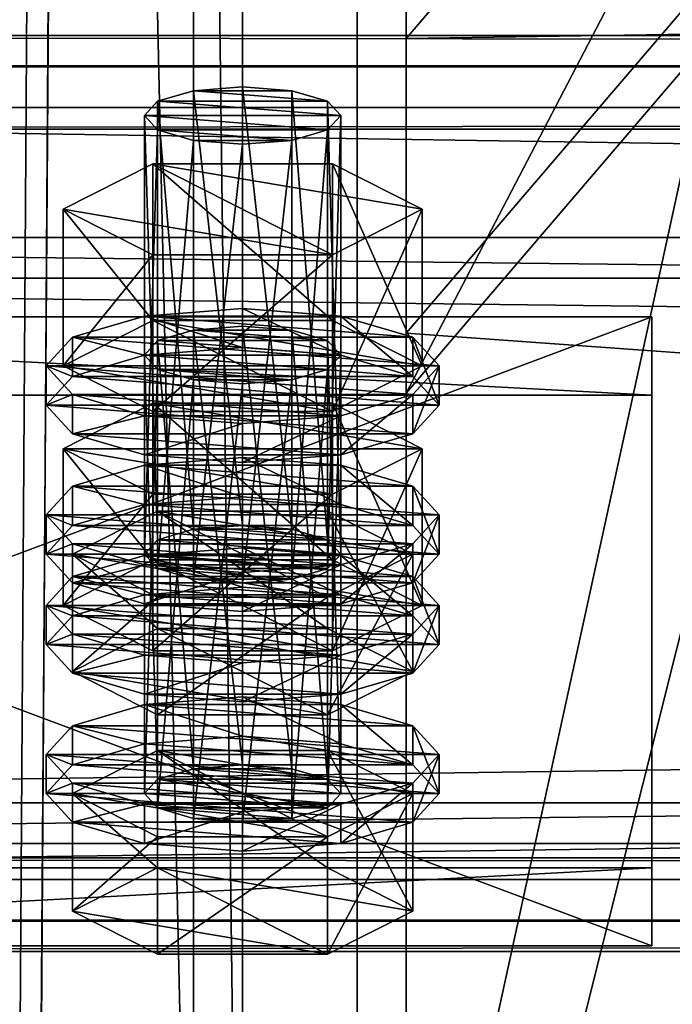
# Model space of a CAD drawing. Header units: millimetres. Extents: x 60485 to 71303, y 100 to 16900.
# Tile 501 of 656: x 60606 to 60646, y 13676 to 13736. Entities that reach past the tile are written whole.
import ezdxf

# ---------------------------------------------------------------- set-up
doc = ezdxf.new("R2010")
doc.units = ezdxf.units.MM
for name, color, linetype in [('13', 7, 'Continuous'), ('3', 7, 'Continuous'), ('4', 7, 'Continuous'), ('6', 7, 'Continuous'), ('9', 7, 'Continuous')]:
    doc.layers.add(name, color=color, linetype=linetype)

msp = doc.modelspace()

# ---------------------------------------------------------------- meshes
at = {"layer": '13', "color": 20}
mesh = msp.add_polyface(dxfattribs=at)
corners = [(60620, 13728.019, 4058.845), (60617, 13728.254, 4059.614), (60617, 13701.478, 4067.8), (60614.804, 13728.897, 4061.714), (60614.804, 13702.12, 4069.9), (60614, 13729.774, 4064.583), (60614, 13702.997, 4072.769), (60614.804, 13730.651, 4067.452), (60614.804, 13703.874, 4075.638), (60617, 13731.293, 4069.552), (60617, 13704.516, 4077.738), (60620, 13731.528, 4070.32), (60620, 13704.751, 4078.507), (60623, 13728.254, 4059.614), (60625.196, 13728.897, 4061.714), (60626, 13729.774, 4064.583), (60625.196, 13730.651, 4067.452), (60623, 13731.293, 4069.552), (60625.485, 13721.274, 4057.247), (60614.515, 13721.274, 4057.247), (60614.515, 13711.711, 4060.171), (60609.03, 13724.052, 4066.332), (60609.03, 13714.489, 4069.256), (60614.515, 13726.829, 4075.417), (60614.515, 13717.266, 4078.341), (60625.485, 13717.266, 4078.341), (60625.485, 13711.711, 4060.171), (60609.608, 13712.735, 4063.518), (60608, 13714.489, 4069.256), (60608, 13712.098, 4069.987), (60609.608, 13710.344, 4064.249), (60609.608, 13716.243, 4074.993), (60609.608, 13713.852, 4075.724), (60614, 13717.527, 4079.194), (60614, 13715.137, 4079.925), (60620, 13717.997, 4080.731), (60620, 13715.607, 4081.462), (60614, 13711.45, 4059.317), (60626, 13711.45, 4059.317), (60630.392, 13712.735, 4063.518), (60632, 13714.489, 4069.256), (60630.392, 13716.243, 4074.993), (60626, 13717.527, 4079.194), (60626, 13715.137, 4079.925), (60630.392, 13713.852, 4075.724), (60632, 13712.098, 4069.987), (60617, 13713.636, 4011.798), (60623, 13713.636, 4011.798), (60614.804, 13714.278, 4013.898), (60625.196, 13714.278, 4013.898), (60614, 13715.155, 4016.767), (60626, 13715.155, 4016.767), (60614.804, 13716.032, 4019.636), (60625.196, 13716.032, 4019.636), (60617, 13716.674, 4021.736)]
mesh.append_faces([[corners[k] for k in face] for face in [(9, 12, 10, 10), (13, 1, 0, 0), (9, 17, 11, 11), (19, 22, 20, 20), (21, 24, 22, 22), (23, 25, 24, 24), (18, 21, 19, 19), (22, 26, 20, 20), (27, 29, 30, 30), (28, 32, 29, 29), (31, 34, 32, 32), (33, 36, 34, 34), (33, 42, 35, 35), (43, 34, 36, 36)]], dxfattribs={"vtx0": -1, "color": 20})
mesh.append_faces([[corners[k] for k in face] for face in [(1, 13, 3, 3), (3, 14, 5, 5), (5, 15, 7, 7), (7, 16, 9, 9), (21, 18, 23, 23), (24, 26, 22, 22), (37, 38, 27, 27), (27, 39, 28, 28), (28, 40, 31, 31), (31, 41, 33, 33), (34, 44, 32, 32), (32, 45, 29, 29), (46, 47, 48, 48), (48, 49, 50, 50), (50, 51, 52, 52), (52, 53, 54, 54)]], dxfattribs={"vtx0": -1, "vtx1": -1, "color": 20})
mesh.append_faces([[corners[k] for k in face] for face in [(0, 1, 2, 2), (1, 3, 4, 4), (3, 5, 6, 6), (5, 7, 8, 8), (7, 9, 10, 10), (9, 11, 12, 12), (18, 19, 20, 20), (19, 21, 22, 22), (21, 23, 24, 24), (27, 28, 29, 29), (28, 31, 32, 32), (31, 33, 34, 34), (33, 35, 36, 36)]], dxfattribs={"vtx2": -1, "vtx3": -1, "color": 20})
mesh = msp.add_polyface(dxfattribs=at)
corners = [(60626, 13729.774, 4064.583), (60625.196, 13728.897, 4061.714), (60625.196, 13702.12, 4069.9), (60623, 13728.254, 4059.614), (60623, 13701.478, 4067.8), (60620, 13728.019, 4058.845), (60620, 13701.243, 4067.031), (60620, 13731.528, 4070.32), (60623, 13731.293, 4069.552), (60623, 13704.516, 4077.738), (60620, 13704.751, 4078.507), (60625.196, 13730.651, 4067.452), (60625.196, 13703.874, 4075.638), (60626, 13702.997, 4072.769), (60614.804, 13728.897, 4061.714), (60614, 13729.774, 4064.583), (60614.804, 13730.651, 4067.452), (60617, 13731.293, 4069.552), (60630.97, 13724.052, 4066.332), (60625.485, 13721.274, 4057.247), (60625.485, 13711.711, 4060.171), (60630.97, 13714.489, 4069.256), (60614.515, 13711.711, 4060.171), (60614.515, 13726.829, 4075.417), (60625.485, 13726.829, 4075.417), (60625.485, 13717.266, 4078.341), (60614.515, 13717.266, 4078.341), (60632, 13714.489, 4069.256), (60630.392, 13712.735, 4063.518), (60630.392, 13710.344, 4064.249), (60632, 13712.098, 4069.987), (60620, 13717.997, 4080.731), (60626, 13717.527, 4079.194), (60626, 13715.137, 4079.925), (60620, 13715.607, 4081.462), (60630.392, 13716.243, 4074.993), (60630.392, 13713.852, 4075.724), (60609.608, 13712.735, 4063.518), (60626, 13711.45, 4059.317), (60608, 13714.489, 4069.256), (60609.608, 13716.243, 4074.993), (60614, 13717.527, 4079.194), (60614, 13715.137, 4079.925), (60609.608, 13713.852, 4075.724), (60608, 13712.098, 4069.987), (60623, 13713.636, 4011.798), (60617, 13713.636, 4011.798), (60620, 13713.401, 4011.03), (60614.804, 13714.278, 4013.898), (60625.196, 13714.278, 4013.898), (60614, 13715.155, 4016.767), (60626, 13715.155, 4016.767), (60614.804, 13716.032, 4019.636), (60625.196, 13716.032, 4019.636), (60617, 13716.674, 4021.736), (60623, 13716.674, 4021.736), (60620, 13716.909, 4022.505), (60614.515, 13712.211, 4027.602), (60630.97, 13709.433, 4018.517), (60625.485, 13712.211, 4027.602)]
mesh.append_faces([[corners[k] for k in face] for face in [(7, 9, 10, 10), (18, 20, 21, 21), (19, 22, 20, 20), (24, 21, 25, 25), (23, 18, 24, 24), (21, 26, 25, 25), (27, 29, 30, 30), (31, 33, 34, 34), (32, 36, 33, 33), (35, 30, 36, 36), (45, 46, 47, 47), (54, 55, 56, 56), (57, 58, 59, 59)]], dxfattribs={"vtx0": -1, "color": 20})
mesh.append_faces([[corners[k] for k in face] for face in [(14, 3, 1, 1), (15, 1, 0, 0), (16, 0, 11, 11), (17, 11, 8, 8), (23, 19, 18, 18), (26, 21, 20, 20), (37, 38, 28, 28), (39, 28, 27, 27), (40, 27, 35, 35), (41, 35, 32, 32), (42, 33, 36, 36), (43, 36, 30, 30), (44, 30, 29, 29), (48, 45, 49, 49), (50, 49, 51, 51), (52, 51, 53, 53), (54, 53, 55, 55)]], dxfattribs={"vtx0": -1, "vtx2": -1, "vtx3": -1, "color": 20})
mesh.append_faces([[corners[k] for k in face] for face in [(0, 1, 2, 2), (1, 3, 4, 4), (3, 5, 6, 6), (7, 8, 9, 9), (8, 11, 12, 12), (11, 0, 13, 13), (18, 19, 20, 20), (23, 24, 25, 25), (24, 18, 21, 21), (27, 28, 29, 29), (31, 32, 33, 33), (32, 35, 36, 36), (35, 27, 30, 30)]], dxfattribs={"vtx2": -1, "vtx3": -1, "color": 20})
mesh = msp.add_polyface(dxfattribs=at)
corners = [(60626, 13729.774, 4064.583), (60625.196, 13702.12, 4069.9), (60626, 13702.997, 4072.769), (60625.196, 13728.897, 4061.714), (60623, 13701.478, 4067.8), (60623, 13728.254, 4059.614), (60620, 13701.243, 4067.031), (60623, 13731.293, 4069.552), (60625.196, 13703.874, 4075.638), (60623, 13704.516, 4077.738), (60625.196, 13730.651, 4067.452), (60617, 13704.516, 4077.738), (60620, 13704.751, 4078.507), (60614.804, 13703.874, 4075.638), (60614, 13702.997, 4072.769), (60614.804, 13705.629, 4081.376), (60625.196, 13700.366, 4064.162), (60630.392, 13702.997, 4072.769), (60625.196, 13705.629, 4081.376), (60632, 13705.388, 4072.038), (60630.392, 13703.634, 4066.3), (60630.392, 13701.243, 4067.031), (60632, 13702.997, 4072.769), (60620, 13708.896, 4083.514), (60626, 13708.426, 4081.976), (60626, 13706.036, 4082.707), (60620, 13706.506, 4084.245), (60630.392, 13707.142, 4077.776), (60630.392, 13704.751, 4078.507), (60626, 13702.35, 4062.1), (60614, 13702.35, 4062.1), (60620, 13701.879, 4060.562), (60609.608, 13703.634, 4066.3), (60608, 13705.388, 4072.038), (60609.608, 13707.142, 4077.776), (60614, 13708.426, 4081.976), (60614, 13706.036, 4082.707), (60609.608, 13704.751, 4078.507), (60608, 13702.997, 4072.769), (60630.392, 13712.735, 4063.518), (60626, 13711.45, 4059.317), (60626, 13709.06, 4060.048), (60630.392, 13710.344, 4064.249), (60620, 13710.98, 4057.78), (60620, 13708.59, 4058.511), (60614, 13711.45, 4059.317), (60609.608, 13710.344, 4064.249), (60614, 13709.06, 4060.048), (60620, 13716.909, 4022.505), (60623, 13716.674, 4021.736), (60623, 13689.898, 4029.923), (60625.196, 13716.032, 4019.636), (60625.196, 13689.256, 4027.823), (60630.97, 13709.433, 4018.517), (60625.485, 13706.656, 4009.432), (60625.485, 13697.093, 4012.356), (60614.515, 13712.211, 4027.602), (60625.485, 13712.211, 4027.602), (60625.485, 13702.648, 4030.525), (60630.97, 13699.87, 4021.44), (60609.03, 13709.433, 4018.517), (60614, 13702.909, 4031.379), (60630.392, 13701.625, 4027.178), (60626, 13702.909, 4031.379), (60620, 13703.379, 4032.916)]
mesh.append_faces([[corners[k] for k in face] for face in [(0, 1, 2, 2), (3, 4, 1, 1), (5, 6, 4, 4), (7, 8, 9, 9), (10, 2, 8, 8), (9, 11, 12, 12), (15, 17, 18, 18), (19, 21, 22, 22), (23, 25, 26, 26), (24, 28, 25, 25), (27, 22, 28, 28), (29, 30, 31, 31), (39, 41, 42, 42), (40, 44, 41, 41), (40, 45, 43, 43), (47, 41, 44, 44), (57, 59, 58, 58), (61, 63, 64, 64)]], dxfattribs={"vtx0": -1, "color": 20})
mesh.append_faces([[corners[k] for k in face] for face in [(11, 9, 8, 8), (13, 8, 2, 2), (14, 2, 1, 1), (15, 16, 17, 17), (32, 29, 20, 20), (33, 20, 19, 19), (34, 19, 27, 27), (35, 27, 24, 24), (36, 25, 28, 28), (37, 28, 22, 22), (38, 22, 21, 21), (46, 42, 41, 41), (60, 54, 53, 53), (61, 62, 63, 63)]], dxfattribs={"vtx0": -1, "vtx2": -1, "vtx3": -1, "color": 20})
mesh.append_faces([[corners[k] for k in face] for face in [(19, 20, 21, 21), (23, 24, 25, 25), (24, 27, 28, 28), (27, 19, 22, 22), (39, 40, 41, 41), (40, 43, 44, 44), (48, 49, 50, 50), (49, 51, 52, 52), (53, 54, 55, 55), (56, 57, 58, 58), (57, 53, 59, 59)]], dxfattribs={"vtx2": -1, "vtx3": -1, "color": 20})
mesh = msp.add_polyface(dxfattribs=at)
corners = [(60620, 13728.019, 4058.845), (60617, 13701.478, 4067.8), (60620, 13701.243, 4067.031), (60617, 13728.254, 4059.614), (60614.804, 13702.12, 4069.9), (60614.804, 13728.897, 4061.714), (60614, 13702.997, 4072.769), (60614, 13729.774, 4064.583), (60614.804, 13703.874, 4075.638), (60614.804, 13730.651, 4067.452), (60617, 13704.516, 4077.738), (60625.196, 13703.874, 4075.638), (60626, 13702.997, 4072.769), (60625.196, 13702.12, 4069.9), (60609.608, 13702.997, 4072.769), (60625.196, 13700.366, 4064.162), (60614.804, 13705.629, 4081.376), (60614, 13702.35, 4062.1), (60609.608, 13703.634, 4066.3), (60609.608, 13701.243, 4067.031), (60608, 13705.388, 4072.038), (60608, 13702.997, 4072.769), (60609.608, 13707.142, 4077.776), (60609.608, 13704.751, 4078.507), (60614, 13708.426, 4081.976), (60614, 13706.036, 4082.707), (60620, 13708.896, 4083.514), (60620, 13706.506, 4084.245), (60626, 13702.35, 4062.1), (60630.392, 13703.634, 4066.3), (60632, 13705.388, 4072.038), (60630.392, 13707.142, 4077.776), (60626, 13708.426, 4081.976), (60626, 13706.036, 4082.707), (60630.392, 13704.751, 4078.507), (60632, 13702.997, 4072.769), (60620, 13710.98, 4057.78), (60614, 13711.45, 4059.317), (60614, 13709.06, 4060.048), (60620, 13708.59, 4058.511), (60609.608, 13712.735, 4063.518), (60609.608, 13710.344, 4064.249), (60608, 13712.098, 4069.987), (60630.392, 13710.344, 4064.249), (60626, 13709.06, 4060.048), (60614, 13715.155, 4016.767), (60614.804, 13716.032, 4019.636), (60614.804, 13689.256, 4027.823), (60617, 13716.674, 4021.736), (60617, 13689.898, 4029.923), (60620, 13716.909, 4022.505), (60620, 13690.133, 4030.692), (60614.515, 13706.656, 4009.432), (60609.03, 13709.433, 4018.517), (60609.03, 13699.87, 4021.44), (60614.515, 13712.211, 4027.602), (60614.515, 13702.648, 4030.525), (60625.485, 13702.648, 4030.525), (60625.485, 13706.656, 4009.432), (60630.97, 13709.433, 4018.517), (60614, 13702.909, 4031.379), (60620, 13703.379, 4032.916), (60620, 13700.988, 4033.647), (60609.608, 13701.625, 4027.178), (60630.392, 13701.625, 4027.178)]
mesh.append_faces([[corners[k] for k in face] for face in [(0, 1, 2, 2), (3, 4, 1, 1), (5, 6, 4, 4), (7, 8, 6, 6), (9, 10, 8, 8), (18, 21, 19, 19), (20, 23, 21, 21), (22, 25, 23, 23), (24, 27, 25, 25), (24, 32, 26, 26), (33, 25, 27, 27), (36, 38, 39, 39), (37, 41, 38, 38), (53, 56, 54, 54), (55, 57, 56, 56), (58, 53, 52, 52)]], dxfattribs={"vtx0": -1, "color": 20})
mesh.append_faces([[corners[k] for k in face] for face in [(10, 11, 8, 8), (8, 12, 6, 6), (6, 13, 4, 4), (14, 15, 16, 16), (17, 28, 18, 18), (18, 29, 20, 20), (20, 30, 22, 22), (22, 31, 24, 24), (25, 34, 23, 23), (23, 35, 21, 21), (42, 43, 41, 41), (41, 44, 38, 38), (53, 59, 55, 55), (63, 64, 60, 60)]], dxfattribs={"vtx0": -1, "vtx1": -1, "color": 20})
mesh.append_faces([[corners[k] for k in face] for face in [(17, 18, 19, 19), (18, 20, 21, 21), (20, 22, 23, 23), (22, 24, 25, 25), (24, 26, 27, 27), (36, 37, 38, 38), (37, 40, 41, 41), (45, 46, 47, 47), (46, 48, 49, 49), (48, 50, 51, 51), (52, 53, 54, 54), (53, 55, 56, 56), (60, 61, 62, 62)]], dxfattribs={"vtx2": -1, "vtx3": -1, "color": 20})
mesh = msp.add_polyface(dxfattribs=at)
corners = [(60614.804, 13702.12, 4069.9), (60625.196, 13702.12, 4069.9), (60623, 13701.478, 4067.8), (60630.392, 13702.997, 4072.769), (60625.196, 13700.366, 4064.162), (60625.196, 13693.194, 4066.355), (60630.392, 13695.825, 4074.962), (60614.804, 13705.629, 4081.376), (60625.196, 13705.629, 4081.376), (60625.196, 13698.456, 4083.569), (60614.804, 13698.456, 4083.569), (60630.392, 13703.634, 4066.3), (60626, 13702.35, 4062.1), (60626, 13699.959, 4062.831), (60630.392, 13701.243, 4067.031), (60620, 13701.879, 4060.562), (60620, 13699.489, 4061.293), (60609.608, 13701.243, 4067.031), (60626, 13715.155, 4016.767), (60625.196, 13714.278, 4013.898), (60625.196, 13687.501, 4022.085), (60623, 13713.636, 4011.798), (60623, 13686.859, 4019.985), (60620, 13713.401, 4011.03), (60620, 13686.624, 4019.216), (60620, 13716.909, 4022.505), (60623, 13689.898, 4029.923), (60620, 13690.133, 4030.692), (60623, 13716.674, 4021.736), (60625.196, 13689.256, 4027.823), (60625.196, 13716.032, 4019.636), (60626, 13688.379, 4024.954), (60630.97, 13709.433, 4018.517), (60625.485, 13697.093, 4012.356), (60630.97, 13699.87, 4021.44), (60625.485, 13706.656, 4009.432), (60614.515, 13697.093, 4012.356), (60614.515, 13702.648, 4030.525), (60625.485, 13702.648, 4030.525), (60632, 13699.87, 4021.44), (60630.392, 13698.116, 4015.703), (60630.392, 13695.725, 4016.434), (60632, 13697.48, 4022.171), (60626, 13696.832, 4011.502), (60626, 13694.441, 4012.233), (60620, 13696.362, 4009.965), (60620, 13693.971, 4010.696), (60620, 13703.379, 4032.916), (60626, 13702.909, 4031.379), (60626, 13700.518, 4032.11), (60620, 13700.988, 4033.647), (60630.392, 13701.625, 4027.178), (60630.392, 13699.234, 4027.909), (60614, 13696.832, 4011.502), (60609.608, 13698.116, 4015.703), (60608, 13699.87, 4021.44), (60609.608, 13701.625, 4027.178), (60614, 13700.518, 4032.11), (60609.608, 13699.234, 4027.909), (60608, 13697.48, 4022.171), (60609.608, 13695.725, 4016.434)]
mesh.append_faces([[corners[k] for k in face] for face in [(3, 5, 6, 6), (8, 6, 9, 9), (6, 10, 9, 9), (11, 13, 14, 14), (12, 16, 13, 13), (25, 26, 27, 27), (28, 29, 26, 26), (30, 31, 29, 29), (32, 33, 34, 34), (35, 36, 33, 33), (34, 37, 38, 38), (39, 41, 42, 42), (40, 44, 41, 41), (47, 49, 50, 50), (48, 52, 49, 49), (51, 42, 52, 52), (43, 53, 45, 45)]], dxfattribs={"vtx0": -1, "color": 20})
mesh.append_faces([[corners[k] for k in face] for face in [(0, 1, 2, 2), (10, 6, 5, 5), (17, 14, 13, 13), (37, 34, 33, 33), (54, 43, 40, 40), (55, 40, 39, 39), (56, 39, 51, 51), (57, 49, 52, 52), (58, 52, 42, 42), (59, 42, 41, 41), (60, 41, 44, 44)]], dxfattribs={"vtx0": -1, "vtx2": -1, "vtx3": -1, "color": 20})
mesh.append_faces([[corners[k] for k in face] for face in [(3, 4, 5, 5), (7, 8, 9, 9), (8, 3, 6, 6), (11, 12, 13, 13), (12, 15, 16, 16), (18, 19, 20, 20), (19, 21, 22, 22), (21, 23, 24, 24), (30, 18, 31, 31), (39, 40, 41, 41), (40, 43, 44, 44), (43, 45, 46, 46), (47, 48, 49, 49), (48, 51, 52, 52), (51, 39, 42, 42)]], dxfattribs={"vtx2": -1, "vtx3": -1, "color": 20})
mesh = msp.add_polyface(dxfattribs=at)
corners = [(60614.804, 13702.12, 4069.9), (60623, 13701.478, 4067.8), (60617, 13701.478, 4067.8), (60620, 13701.243, 4067.031), (60625.196, 13700.366, 4064.162), (60614.804, 13700.366, 4064.162), (60614.804, 13693.194, 4066.355), (60609.608, 13702.997, 4072.769), (60609.608, 13695.825, 4074.962), (60614.804, 13705.629, 4081.376), (60614.804, 13698.456, 4083.569), (60625.196, 13698.456, 4083.569), (60625.196, 13693.194, 4066.355), (60620, 13701.879, 4060.562), (60614, 13702.35, 4062.1), (60614, 13699.959, 4062.831), (60620, 13699.489, 4061.293), (60609.608, 13701.243, 4067.031), (60608, 13702.997, 4072.769), (60630.392, 13701.243, 4067.031), (60626, 13699.959, 4062.831), (60620, 13713.401, 4011.03), (60617, 13713.636, 4011.798), (60617, 13686.859, 4019.985), (60614.804, 13714.278, 4013.898), (60614.804, 13687.501, 4022.085), (60614, 13715.155, 4016.767), (60614, 13688.379, 4024.954), (60614.804, 13689.256, 4027.823), (60614.804, 13716.032, 4019.636), (60617, 13689.898, 4029.923), (60617, 13716.674, 4021.736), (60620, 13690.133, 4030.692), (60625.485, 13706.656, 4009.432), (60614.515, 13706.656, 4009.432), (60614.515, 13697.093, 4012.356), (60609.03, 13699.87, 4021.44), (60614.515, 13702.648, 4030.525), (60625.485, 13697.093, 4012.356), (60620, 13696.362, 4009.965), (60614, 13696.832, 4011.502), (60614, 13694.441, 4012.233), (60609.608, 13698.116, 4015.703), (60609.608, 13695.725, 4016.434), (60608, 13699.87, 4021.44), (60608, 13697.48, 4022.171), (60609.608, 13701.625, 4027.178), (60609.608, 13699.234, 4027.909), (60614, 13702.909, 4031.379), (60614, 13700.518, 4032.11), (60620, 13700.988, 4033.647), (60626, 13696.832, 4011.502), (60630.392, 13698.116, 4015.703), (60632, 13699.87, 4021.44), (60626, 13700.518, 4032.11), (60630.392, 13699.234, 4027.909), (60632, 13697.48, 4022.171), (60630.392, 13695.725, 4016.434)]
mesh.append_faces([[corners[k] for k in face] for face in [(2, 1, 3, 3), (5, 8, 6, 6), (7, 10, 8, 8), (9, 11, 10, 10), (4, 7, 5, 5), (13, 15, 16, 16), (14, 17, 15, 15), (15, 20, 16, 16), (26, 28, 27, 27), (29, 30, 28, 28), (31, 32, 30, 30), (34, 36, 35, 35), (36, 38, 35, 35), (40, 43, 41, 41), (42, 45, 43, 43), (44, 47, 45, 45), (46, 49, 47, 47), (48, 50, 49, 49), (54, 49, 50, 50)]], dxfattribs={"vtx0": -1, "color": 20})
mesh.append_faces([[corners[k] for k in face] for face in [(0, 1, 2, 2), (10, 12, 8, 8), (18, 19, 17, 17), (17, 20, 15, 15), (37, 38, 36, 36), (40, 51, 42, 42), (42, 52, 44, 44), (44, 53, 46, 46), (49, 55, 47, 47), (47, 56, 45, 45), (45, 57, 43, 43)]], dxfattribs={"vtx0": -1, "vtx1": -1, "color": 20})
mesh.append_faces([[corners[k] for k in face] for face in [(4, 5, 6, 6), (5, 7, 8, 8), (7, 9, 10, 10), (13, 14, 15, 15), (21, 22, 23, 23), (22, 24, 25, 25), (24, 26, 27, 27), (33, 34, 35, 35), (39, 40, 41, 41), (40, 42, 43, 43), (42, 44, 45, 45), (44, 46, 47, 47), (46, 48, 49, 49)]], dxfattribs={"vtx2": -1, "vtx3": -1, "color": 20})
mesh = msp.add_polyface(dxfattribs=at)
corners = [(60625.196, 13700.366, 4064.162), (60614.804, 13693.194, 4066.355), (60625.196, 13693.194, 4066.355), (60626, 13715.155, 4016.767), (60625.196, 13687.501, 4022.085), (60626, 13688.379, 4024.954), (60625.196, 13714.278, 4013.898), (60623, 13686.859, 4019.985), (60623, 13713.636, 4011.798), (60620, 13686.624, 4019.216), (60617, 13689.898, 4029.923), (60623, 13689.898, 4029.923), (60625.196, 13689.256, 4027.823), (60614.804, 13689.256, 4027.823), (60614.804, 13687.501, 4022.085), (60617, 13686.859, 4019.985), (60630.392, 13688.379, 4024.954), (60625.196, 13685.747, 4016.347), (60625.196, 13678.575, 4018.54), (60630.392, 13681.206, 4027.147), (60614.804, 13678.575, 4018.54), (60614.804, 13691.01, 4033.561), (60625.196, 13691.01, 4033.561), (60625.196, 13683.838, 4035.753), (60614.804, 13683.838, 4035.753), (60632, 13690.769, 4024.223), (60630.392, 13689.015, 4018.485), (60630.392, 13686.624, 4019.216), (60632, 13688.379, 4024.954), (60626, 13687.731, 4014.285), (60626, 13685.34, 4015.016), (60620, 13687.261, 4012.747), (60620, 13684.87, 4013.478), (60620, 13694.278, 4035.699), (60626, 13693.808, 4034.161), (60626, 13691.417, 4034.892), (60620, 13691.887, 4036.429), (60630.392, 13692.524, 4029.961), (60630.392, 13690.133, 4030.692), (60614, 13687.731, 4014.285), (60609.608, 13689.015, 4018.485), (60608, 13690.769, 4024.223), (60609.608, 13692.524, 4029.961), (60614, 13693.808, 4034.161), (60609.608, 13690.133, 4030.692), (60608, 13688.379, 4024.954), (60609.608, 13686.624, 4019.216), (60614, 13685.34, 4015.016), (60626, 13696.832, 4011.502), (60620, 13693.971, 4010.696), (60626, 13694.441, 4012.233), (60614, 13694.441, 4012.233)]
mesh.append_faces([[corners[k] for k in face] for face in [(0, 1, 2, 2), (3, 4, 5, 5), (6, 7, 4, 4), (8, 9, 7, 7), (15, 7, 9, 9), (16, 18, 19, 19), (17, 20, 18, 18), (22, 19, 23, 23), (21, 16, 22, 22), (19, 24, 23, 23), (25, 27, 28, 28), (26, 30, 27, 27), (29, 32, 30, 30), (33, 35, 36, 36), (34, 38, 35, 35), (37, 28, 38, 38), (29, 39, 31, 31), (38, 36, 35, 35), (47, 30, 32, 32), (48, 49, 50, 50), (51, 50, 49, 49)]], dxfattribs={"vtx0": -1, "color": 20})
mesh.append_faces([[corners[k] for k in face] for face in [(10, 11, 12, 12), (13, 12, 5, 5), (13, 5, 4, 4), (14, 4, 7, 7), (21, 17, 16, 16), (24, 19, 18, 18), (40, 29, 26, 26), (41, 26, 25, 25), (42, 25, 37, 37), (43, 37, 34, 34), (44, 38, 28, 28), (45, 28, 27, 27), (46, 27, 30, 30)]], dxfattribs={"vtx0": -1, "vtx2": -1, "vtx3": -1, "color": 20})
mesh.append_faces([[corners[k] for k in face] for face in [(16, 17, 18, 18), (21, 22, 23, 23), (22, 16, 19, 19), (25, 26, 27, 27), (26, 29, 30, 30), (29, 31, 32, 32), (33, 34, 35, 35), (34, 37, 38, 38), (37, 25, 28, 28)]], dxfattribs={"vtx2": -1, "vtx3": -1, "color": 20})
mesh = msp.add_polyface(dxfattribs=at)
corners = [(60609.608, 13695.825, 4074.962), (60625.196, 13693.194, 4066.355), (60614.804, 13693.194, 4066.355), (60620, 13713.401, 4011.03), (60617, 13686.859, 4019.985), (60620, 13686.624, 4019.216), (60617, 13713.636, 4011.798), (60614.804, 13687.501, 4022.085), (60614.804, 13714.278, 4013.898), (60614, 13688.379, 4024.954), (60623, 13689.898, 4029.923), (60617, 13689.898, 4029.923), (60620, 13690.133, 4030.692), (60625.196, 13689.256, 4027.823), (60614.804, 13689.256, 4027.823), (60625.196, 13687.501, 4022.085), (60623, 13686.859, 4019.985), (60625.196, 13685.747, 4016.347), (60614.804, 13685.747, 4016.347), (60614.804, 13678.575, 4018.54), (60609.608, 13688.379, 4024.954), (60609.608, 13681.206, 4027.147), (60614.804, 13691.01, 4033.561), (60614.804, 13683.838, 4035.753), (60625.196, 13683.838, 4035.753), (60625.196, 13678.575, 4018.54), (60620, 13687.261, 4012.747), (60614, 13687.731, 4014.285), (60614, 13685.34, 4015.016), (60620, 13684.87, 4013.478), (60609.608, 13689.015, 4018.485), (60609.608, 13686.624, 4019.216), (60608, 13690.769, 4024.223), (60608, 13688.379, 4024.954), (60609.608, 13692.524, 4029.961), (60609.608, 13690.133, 4030.692), (60614, 13693.808, 4034.161), (60614, 13691.417, 4034.892), (60620, 13694.278, 4035.699), (60620, 13691.887, 4036.429), (60626, 13687.731, 4014.285), (60630.392, 13689.015, 4018.485), (60632, 13690.769, 4024.223), (60630.392, 13692.524, 4029.961), (60626, 13693.808, 4034.161), (60630.392, 13690.133, 4030.692), (60632, 13688.379, 4024.954), (60630.392, 13686.624, 4019.216), (60626, 13685.34, 4015.016), (60620, 13696.362, 4009.965), (60614, 13694.441, 4012.233), (60620, 13693.971, 4010.696), (60609.608, 13695.725, 4016.434), (60626, 13694.441, 4012.233)]
mesh.append_faces([[corners[k] for k in face] for face in [(0, 1, 2, 2), (3, 4, 5, 5), (6, 7, 4, 4), (8, 9, 7, 7), (10, 11, 12, 12), (18, 21, 19, 19), (20, 23, 21, 21), (22, 24, 23, 23), (17, 20, 18, 18), (21, 25, 19, 19), (26, 28, 29, 29), (27, 31, 28, 28), (30, 33, 31, 31), (32, 35, 33, 33), (34, 37, 35, 35), (36, 39, 37, 37), (36, 44, 38, 38), (49, 50, 51, 51)]], dxfattribs={"vtx0": -1, "color": 20})
mesh.append_faces([[corners[k] for k in face] for face in [(11, 13, 14, 14), (14, 15, 9, 9), (9, 15, 7, 7), (7, 16, 4, 4), (20, 17, 22, 22), (23, 25, 21, 21), (27, 40, 30, 30), (30, 41, 32, 32), (32, 42, 34, 34), (34, 43, 36, 36), (39, 45, 37, 37), (37, 45, 35, 35), (35, 46, 33, 33), (33, 47, 31, 31), (31, 48, 28, 28), (52, 53, 50, 50)]], dxfattribs={"vtx0": -1, "vtx1": -1, "color": 20})
mesh.append_faces([[corners[k] for k in face] for face in [(17, 18, 19, 19), (18, 20, 21, 21), (20, 22, 23, 23), (26, 27, 28, 28), (27, 30, 31, 31), (30, 32, 33, 33), (32, 34, 35, 35), (34, 36, 37, 37), (36, 38, 39, 39)]], dxfattribs={"vtx2": -1, "vtx3": -1, "color": 20})
at = {"layer": '3', "color": 91}
mesh = msp.add_polyface(dxfattribs=at)
corners = [(60573, 16854.959, 2970.03), (60573, 16738.421, 2970.03), (60573, 8515, 5484.182), (60573, 8515, 5561.563), (60573, 16854.959, 3011.782), (60627, 8515, 5561.563), (60627, 16854.959, 3011.782), (60627, 16738.421, 2970.03), (60627, 16854.959, 2970.03), (60627, 8515, 5484.182), (60630, 8515, 5564.7), (60630, 8515, 5481.045), (60570, 8515, 5481.045), (60570, 8515, 5564.7), (60570, 16854.959, 3014.919), (60630, 16854.959, 3014.919), (60630, 16854.959, 2970.03), (60570, 16854.959, 2970.03), (60570, 16728.16, 2970.03), (60630, 16728.16, 2970.03)]
mesh.append_faces([[corners[k] for k in face] for face in [(1, 4, 0, 0), (3, 1, 2, 2), (3, 6, 4, 4), (7, 5, 9, 9), (6, 7, 8, 8), (1, 9, 2, 2), (10, 14, 15, 15), (16, 6, 8, 8), (0, 14, 17, 17), (18, 13, 12, 12), (14, 18, 17, 17), (19, 12, 11, 11), (19, 15, 16, 16), (10, 19, 11, 11), (7, 16, 8, 8), (17, 1, 0, 0)]], dxfattribs={"vtx0": -1, "color": 91})
mesh.append_faces([[corners[k] for k in face] for face in [(4, 1, 3, 3), (5, 7, 6, 6), (10, 5, 13, 13), (5, 11, 9, 9), (9, 11, 2, 2), (13, 3, 12, 12), (3, 13, 5, 5), (12, 2, 11, 11), (14, 4, 15, 15), (15, 6, 16, 16), (13, 18, 14, 14), (15, 19, 10, 10), (19, 7, 18, 18), (18, 1, 17, 17), (1, 18, 7, 7)]], dxfattribs={"vtx0": -1, "vtx1": -1, "color": 91})
mesh.append_faces([[corners[k] for k in face] for face in [(5, 10, 11, 11), (12, 3, 2, 2), (14, 0, 4, 4), (15, 4, 6, 6), (7, 19, 16, 16)]], dxfattribs={"vtx0": -1, "vtx2": -1, "vtx3": -1, "color": 91})
mesh.append_faces([[corners[k] for k in face] for face in [(3, 5, 6, 6), (1, 7, 9, 9), (10, 13, 14, 14), (19, 18, 12, 12)]], dxfattribs={"vtx2": -1, "vtx3": -1, "color": 91})
mesh = msp.add_polyface(dxfattribs=at)
corners = [(60658.92, 13746.633, 3884.709), (60700.711, 13713.93, 3894.707), (60630, 13631.291, 3919.973), (60630, 13712.835, 3895.042), (60700.711, 13735.566, 3965.474), (60630, 13652.926, 3990.739), (60658.92, 13768.269, 3955.476), (60630, 13734.471, 3965.809), (60656.598, 13747.573, 3881.285), (60656.598, 13770.963, 3957.789), (60630, 13739.878, 3967.293), (60630, 13716.488, 3890.788), (60703.033, 13734.626, 3968.898), (60630, 13649.273, 3994.993), (60703.033, 13711.237, 3892.394), (60630, 13625.883, 3918.489)]
mesh.append_faces([[corners[k] for k in face] for face in [(0, 2, 3, 3), (1, 5, 2, 2), (4, 7, 5, 5), (6, 3, 7, 7), (8, 10, 11, 11), (9, 13, 10, 10), (12, 15, 13, 13), (14, 11, 15, 15)]], dxfattribs={"vtx0": -1, "color": 91})
mesh.append_faces([[corners[k] for k in face] for face in [(6, 8, 0, 0), (12, 4, 14, 14), (3, 10, 7, 7), (15, 2, 13, 13)]], dxfattribs={"vtx0": -1, "vtx1": -1, "color": 91})
mesh.append_faces([[corners[k] for k in face] for face in [(9, 6, 4, 4), (6, 9, 8, 8), (0, 8, 14, 14), (4, 12, 9, 9), (14, 4, 1, 1), (14, 1, 0, 0), (11, 3, 2, 2), (3, 11, 10, 10), (7, 10, 13, 13), (2, 15, 11, 11), (13, 2, 5, 5), (13, 5, 7, 7)]], dxfattribs={"vtx0": -1, "vtx2": -1, "vtx3": -1, "color": 91})
mesh.append_faces([[corners[k] for k in face] for face in [(0, 1, 2, 2), (1, 4, 5, 5), (4, 6, 7, 7), (6, 0, 3, 3), (8, 9, 10, 10), (9, 12, 13, 13), (12, 14, 15, 15), (14, 8, 11, 11)]], dxfattribs={"vtx2": -1, "vtx3": -1, "color": 91})
mesh = msp.add_polyface(dxfattribs=at)
corners = [(60645, 13679.074, 3985.969), (60555, 13679.074, 3985.969), (60555, 13712.697, 4095.944), (60645, 13712.697, 4095.944), (60555, 13683.855, 3984.507), (60555, 13717.478, 4094.482), (60645, 13683.855, 3984.507), (60645, 13717.478, 4094.482)]
mesh.append_faces([[corners[k] for k in face] for face in [(0, 2, 3, 3), (1, 5, 2, 2), (4, 7, 5, 5), (6, 3, 7, 7), (1, 6, 4, 4), (3, 5, 7, 7)]], dxfattribs={"vtx0": -1, "color": 91})
mesh.append_faces([[corners[k] for k in face] for face in [(0, 1, 2, 2), (1, 4, 5, 5), (4, 6, 7, 7), (6, 0, 3, 3), (1, 0, 6, 6), (3, 2, 5, 5)]], dxfattribs={"vtx2": -1, "vtx3": -1, "color": 91})
at = {"layer": '4', "color": 171}
mesh = msp.add_polyface(dxfattribs=at)
corners = [(60617, 13638.086, 3914.76), (60583, 13638.086, 3914.76), (60583, 15154.974, 3030.03), (60617, 15154.974, 3030.03), (60583, 13863.34, 3845.893), (60583, 15262.155, 3030.03), (60617, 13863.34, 3845.893), (60617, 15262.155, 3030.03), (60620, 13625.572, 3918.585), (60620, 13875.854, 3842.067), (60620, 15268.11, 3030.03), (60620, 15149.019, 3030.03), (60580, 13875.854, 3842.067), (60580, 15268.11, 3030.03), (60580, 13625.572, 3918.585), (60580, 15149.019, 3030.03)]
mesh.append_faces([[corners[k] for k in face] for face in [(0, 2, 3, 3), (1, 5, 2, 2), (4, 7, 5, 5), (6, 3, 7, 7), (8, 10, 11, 11), (9, 13, 10, 10), (12, 15, 13, 13), (14, 11, 15, 15)]], dxfattribs={"vtx0": -1, "color": 171})
mesh.append_faces([[corners[k] for k in face] for face in [(9, 6, 12, 12), (6, 8, 0, 0), (0, 8, 1, 1), (12, 4, 14, 14), (4, 12, 6, 6), (14, 1, 8, 8), (11, 3, 15, 15), (3, 10, 7, 7), (7, 10, 5, 5), (15, 2, 13, 13), (2, 15, 3, 3), (13, 5, 10, 10)]], dxfattribs={"vtx0": -1, "vtx1": -1, "color": 171})
mesh.append_faces([[corners[k] for k in face] for face in [(6, 9, 8, 8), (14, 4, 1, 1), (3, 11, 10, 10), (13, 2, 5, 5)]], dxfattribs={"vtx0": -1, "vtx2": -1, "vtx3": -1, "color": 171})
mesh.append_faces([[corners[k] for k in face] for face in [(0, 1, 2, 2), (1, 4, 5, 5), (4, 6, 7, 7), (6, 0, 3, 3), (8, 9, 10, 10), (9, 12, 13, 13), (12, 14, 15, 15), (14, 8, 11, 11)]], dxfattribs={"vtx2": -1, "vtx3": -1, "color": 171})
at = {"layer": '6', "color": 2}
mesh = msp.add_polyface(dxfattribs=at)
corners = [(60627, 8515, 2973.03), (60573, 8515, 2973.03), (60573, 16718.348, 2973.03), (60627, 16718.348, 2973.03), (60573, 8515, 3027.03), (60573, 16541.721, 3027.03), (60627, 8515, 3027.03), (60627, 16541.721, 3027.03), (60630, 8515, 2970.03), (60630, 8515, 3030.03), (60630, 16531.909, 3030.03), (60630, 16728.16, 2970.03), (60570, 8515, 3030.03), (60570, 16531.909, 3030.03), (60570, 8515, 2970.03), (60570, 16728.16, 2970.03)]
mesh.append_faces([[corners[k] for k in face] for face in [(0, 2, 3, 3), (1, 5, 2, 2), (4, 7, 5, 5), (6, 3, 7, 7), (8, 10, 11, 11), (9, 13, 10, 10), (12, 15, 13, 13), (14, 11, 15, 15)]], dxfattribs={"vtx0": -1, "color": 2})
mesh.append_faces([[corners[k] for k in face] for face in [(9, 6, 12, 12), (6, 8, 0, 0), (0, 8, 1, 1), (12, 4, 14, 14), (4, 12, 6, 6), (14, 1, 8, 8), (11, 3, 15, 15), (3, 10, 7, 7), (7, 10, 5, 5), (15, 2, 13, 13), (2, 15, 3, 3), (13, 5, 10, 10)]], dxfattribs={"vtx0": -1, "vtx1": -1, "color": 2})
mesh.append_faces([[corners[k] for k in face] for face in [(6, 9, 8, 8), (14, 4, 1, 1), (3, 11, 10, 10), (13, 2, 5, 5)]], dxfattribs={"vtx0": -1, "vtx2": -1, "vtx3": -1, "color": 2})
mesh.append_faces([[corners[k] for k in face] for face in [(0, 1, 2, 2), (1, 4, 5, 5), (4, 6, 7, 7), (6, 0, 3, 3), (8, 9, 10, 10), (9, 12, 13, 13), (12, 14, 15, 15), (14, 8, 11, 11)]], dxfattribs={"vtx2": -1, "vtx3": -1, "color": 2})
at = {"layer": '9', "color": 243}
mesh = msp.add_polyface(dxfattribs=at)
corners = [(60500, 13730.268, 3975.544), (60500, 13685.323, 3989.292), (63500, 13685.323, 3989.292), (63500, 13730.268, 3975.544), (60500, 13719.839, 4102.131), (63500, 13719.839, 4102.131), (60500, 13684.457, 4112.953), (63500, 13684.457, 4112.953), (60500, 13680.655, 4100.522), (63500, 13680.655, 4100.522), (60500, 13678.742, 4101.107), (63500, 13678.742, 4101.107), (60500, 13683.13, 4115.451), (63500, 13683.13, 4115.451), (60500, 13722.337, 4103.458), (63500, 13722.337, 4103.458), (60500, 13687.821, 3990.619), (63500, 13687.821, 3990.619), (60500, 13728.94, 3978.041), (63500, 13728.94, 3978.041), (60500, 13732.743, 3990.473), (63500, 13732.743, 3990.473), (60500, 13734.655, 3989.888), (63500, 13734.655, 3989.888)]
mesh.append_faces([[corners[k] for k in face] for face in [(0, 2, 3, 3), (1, 5, 2, 2), (4, 7, 5, 5), (6, 9, 7, 7), (8, 11, 9, 9), (10, 13, 11, 11), (12, 15, 13, 13), (14, 17, 15, 15), (16, 19, 17, 17), (18, 21, 19, 19), (20, 23, 21, 21), (22, 3, 23, 23), (20, 0, 22, 22), (8, 12, 10, 10), (13, 9, 11, 11)]], dxfattribs={"vtx0": -1, "color": 243})
mesh.append_faces([[corners[k] for k in face] for face in [(1, 16, 4, 4), (16, 0, 18, 18), (18, 0, 20, 20), (12, 6, 14, 14), (14, 4, 16, 16), (3, 19, 23, 23), (19, 2, 17, 17), (15, 5, 13, 13)]], dxfattribs={"vtx0": -1, "vtx1": -1, "color": 243})
mesh.append_faces([[corners[k] for k in face] for face in [(16, 1, 0, 0), (12, 8, 6, 6), (14, 6, 4, 4), (19, 3, 2, 2), (17, 2, 5, 5), (5, 15, 17, 17), (13, 5, 7, 7), (13, 7, 9, 9)]], dxfattribs={"vtx0": -1, "vtx2": -1, "vtx3": -1, "color": 243})
mesh.append_faces([[corners[k] for k in face] for face in [(21, 23, 19, 19)]], dxfattribs={"vtx1": -1, "color": 243})
mesh.append_faces([[corners[k] for k in face] for face in [(0, 1, 2, 2), (1, 4, 5, 5), (4, 6, 7, 7), (6, 8, 9, 9), (8, 10, 11, 11), (10, 12, 13, 13), (12, 14, 15, 15), (14, 16, 17, 17), (16, 18, 19, 19), (18, 20, 21, 21), (20, 22, 23, 23), (22, 0, 3, 3)]], dxfattribs={"vtx2": -1, "vtx3": -1, "color": 243})

doc.saveas('drawing.dxf')
